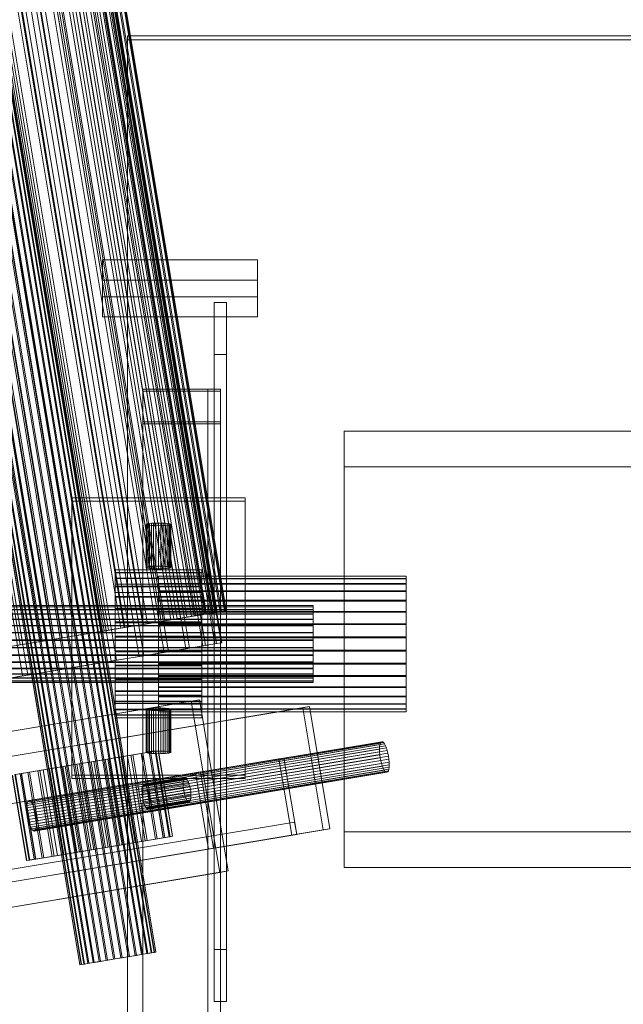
# Model space of a CAD drawing. Header units: millimetres. Extents: x -2233 to 61924, y -68080 to 6847.
# Tile 650 of 656: x 27710 to 27905, y -16316 to -15999. Entities that reach past the tile are written whole.
import ezdxf

# ---------------------------------------------------------------- set-up
doc = ezdxf.new("R2010")
doc.units = ezdxf.units.MM
doc.layers.add('superior_C09', color=7, linetype='Continuous', lineweight=0)
doc.layers.add('superior_C10', color=7, linetype='Continuous', lineweight=0)

msp = doc.modelspace()

# ---------------------------------------------------------------- linework, layer by layer
at = {"layer": 'superior_C09'}
for p, q in [((27745, -16381.628), (27745, -16003.716)), ((27745, -16003.716), (28075, -16003.716)), ((27745, -16003.716), (27745, -16004.972)), ((28075, -16004.972), (27745, -16004.972)), ((27745, -16004.972), (27745, -16382.884)), ((27737, -16087.987), (27737, -16076.053)), ((27737, -16076.053), (27787, -16076.053)), ((27737, -16076.053), (27737, -16082.544)), ((27787, -16076.053), (27787, -16087.987)), ((27787, -16076.053), (27787, -16082.544)), ((27787, -16082.544), (27737, -16082.544)), ((27737, -16082.544), (27737, -16094.478)), ((27787, -16094.478), (27787, -16082.544)), ((27787, -16087.987), (27737, -16087.987)), ((27737, -16087.987), (27737, -16094.478)), ((27773, -16298.665), (27773, -16089.819)), ((27773, -16089.819), (27777, -16089.819)), ((27773, -16089.819), (27773, -16106.569)), ((27777, -16089.819), (27777, -16298.665)), ((27777, -16089.819), (27777, -16106.569)), ((27787, -16094.478), (27787, -16087.987)), ((27737, -16094.478), (27787, -16094.478)), ((27777, -16106.569), (27773, -16106.569)), ((27773, -16106.569), (27773, -16315.415)), ((27777, -16315.415), (27777, -16106.569)), ((27750, -18157.053), (27750, -16117.822)), ((27750, -16117.822), (27775, -16117.822)), ((27750, -16117.822), (27750, -16118.451)), ((27775, -16118.451), (27750, -16118.451)), ((27750, -16118.451), (27750, -18157.681)), ((27771, -18157.053), (27771, -16117.822)), ((27771, -16117.822), (27775, -16117.822)), ((27771, -16117.822), (27771, -16128.919)), ((27775, -16117.822), (27775, -18157.053)), ((27775, -16117.822), (27775, -16128.919)), ((27775, -16117.822), (27775, -16118.451)), ((27775, -18157.681), (27775, -16118.451)), ((27750, -18167.522), (27750, -16128.291)), ((27750, -16128.291), (27775, -16128.291)), ((27750, -16128.291), (27750, -16128.919)), ((27775, -16128.919), (27750, -16128.919)), ((27750, -16128.919), (27750, -18168.15)), ((27775, -16128.919), (27771, -16128.919)), ((27771, -16128.919), (27771, -18168.15)), ((27775, -16128.291), (27775, -18167.522)), ((27775, -16128.291), (27775, -16128.919)), ((27775, -18168.15), (27775, -16128.919)), ((27815, -16260.665), (27815, -16131.379)), ((27815, -16131.379), (27935, -16131.379)), ((27815, -16131.379), (27815, -16142.894)), ((27935, -16142.894), (27815, -16142.894)), ((27815, -16142.894), (27815, -16272.18)), ((27727, -16242.345), (27727, -16152.84)), ((27727, -16152.84), (27783, -16152.84)), ((27727, -16152.84), (27727, -16153.886)), ((27783, -16153.886), (27727, -16153.886)), ((27727, -16153.886), (27727, -16243.392)), ((27783, -16152.84), (27783, -16242.345)), ((27783, -16152.84), (27783, -16153.886)), ((27783, -16243.392), (27783, -16153.886)), ((27751.077, -16161.342), (27751, -16161.424)), ((27751, -16161.424), (27751.077, -16161.505)), ((27751, -16161.424), (27751, -16175.347)), ((27751.304, -16161.263), (27751.077, -16161.342)), ((27751.077, -16175.265), (27751.077, -16161.342)), ((27751.077, -16161.505), (27751.304, -16161.584)), ((27751.077, -16175.428), (27751.077, -16161.505)), ((27751.674, -16161.191), (27751.304, -16161.263)), ((27751.304, -16175.186), (27751.304, -16161.263)), ((27751.304, -16161.584), (27751.674, -16161.656)), ((27751.304, -16175.507), (27751.304, -16161.584)), ((27752.172, -16161.128), (27751.674, -16161.191)), ((27751.674, -16175.114), (27751.674, -16161.191)), ((27751.674, -16161.656), (27752.172, -16161.72)), ((27751.674, -16175.579), (27751.674, -16161.656)), ((27752.778, -16161.075), (27752.172, -16161.128)), ((27752.172, -16175.051), (27752.172, -16161.128)), ((27752.172, -16161.72), (27752.778, -16161.772)), ((27752.172, -16175.643), (27752.172, -16161.72)), ((27753.469, -16161.037), (27752.778, -16161.075)), ((27752.778, -16174.999), (27752.778, -16161.075)), ((27752.778, -16161.772), (27753.469, -16161.811)), ((27752.778, -16175.695), (27752.778, -16161.772)), ((27754.22, -16161.013), (27753.469, -16161.037)), ((27753.469, -16174.96), (27753.469, -16161.037)), ((27753.469, -16161.811), (27754.22, -16161.834)), ((27753.469, -16175.734), (27753.469, -16161.811)), ((27755, -16161.005), (27754.22, -16161.013)), ((27754.22, -16174.936), (27754.22, -16161.013)), ((27754.22, -16161.834), (27755, -16161.842)), ((27754.22, -16175.757), (27754.22, -16161.834)), ((27755.78, -16161.013), (27755, -16161.005)), ((27755, -16174.928), (27755, -16161.005)), ((27755, -16161.842), (27755.78, -16161.834)), ((27755, -16175.765), (27755, -16161.842)), ((27756.531, -16161.037), (27755.78, -16161.013)), ((27755.78, -16174.936), (27755.78, -16161.013)), ((27755.78, -16161.834), (27756.531, -16161.811)), ((27755.78, -16175.757), (27755.78, -16161.834)), ((27757.222, -16161.075), (27756.531, -16161.037)), ((27756.531, -16174.96), (27756.531, -16161.037)), ((27756.531, -16161.811), (27757.222, -16161.772)), ((27756.531, -16175.734), (27756.531, -16161.811)), ((27757.828, -16161.128), (27757.222, -16161.075)), ((27757.222, -16174.999), (27757.222, -16161.075)), ((27757.222, -16161.772), (27757.828, -16161.72)), ((27757.222, -16175.695), (27757.222, -16161.772)), ((27758.326, -16161.191), (27757.828, -16161.128)), ((27757.828, -16175.051), (27757.828, -16161.128)), ((27757.828, -16161.72), (27758.326, -16161.656)), ((27757.828, -16175.643), (27757.828, -16161.72)), ((27758.696, -16161.263), (27758.326, -16161.191)), ((27758.326, -16175.114), (27758.326, -16161.191)), ((27758.326, -16161.656), (27758.696, -16161.584)), ((27758.326, -16175.579), (27758.326, -16161.656)), ((27758.923, -16161.342), (27758.696, -16161.263)), ((27758.696, -16175.186), (27758.696, -16161.263)), ((27758.696, -16161.584), (27758.923, -16161.505)), ((27758.696, -16175.507), (27758.696, -16161.584)), ((27759, -16161.424), (27758.923, -16161.342)), ((27758.923, -16175.265), (27758.923, -16161.342)), ((27758.923, -16161.505), (27759, -16161.424)), ((27758.923, -16175.428), (27758.923, -16161.505)), ((27759, -16175.347), (27759, -16161.424)), ((27741, -16176.987), (27741, -16176.1)), ((27741, -16176.1), (27741, -16176.132)), ((27769, -16176.1), (27741, -16176.1)), ((27741, -16176.132), (27741, -16177.081)), ((27741, -16176.132), (27769, -16176.132)), ((27751, -16175.347), (27751.077, -16175.265)), ((27751.077, -16175.428), (27751, -16175.347)), ((27751.077, -16175.265), (27751.304, -16175.186)), ((27751.304, -16175.507), (27751.077, -16175.428)), ((27751.304, -16175.186), (27751.674, -16175.114)), ((27751.674, -16175.579), (27751.304, -16175.507)), ((27751.674, -16175.114), (27752.172, -16175.051)), ((27752.172, -16175.643), (27751.674, -16175.579)), ((27752.172, -16175.051), (27752.778, -16174.999)), ((27752.778, -16175.695), (27752.172, -16175.643)), ((27752.778, -16174.999), (27753.469, -16174.96)), ((27753.469, -16175.734), (27752.778, -16175.695)), ((27753.469, -16174.96), (27754.22, -16174.936)), ((27754.22, -16175.757), (27753.469, -16175.734)), ((27754.22, -16174.936), (27755, -16174.928)), ((27755, -16175.765), (27754.22, -16175.757)), ((27755, -16174.928), (27755.78, -16174.936)), ((27755.78, -16175.757), (27755, -16175.765)), ((27755.78, -16174.936), (27756.531, -16174.96)), ((27756.531, -16175.734), (27755.78, -16175.757)), ((27756.531, -16174.96), (27757.222, -16174.999)), ((27757.222, -16175.695), (27756.531, -16175.734)), ((27757.222, -16174.999), (27757.828, -16175.051)), ((27757.828, -16175.643), (27757.222, -16175.695)), ((27757.828, -16175.051), (27758.326, -16175.114)), ((27758.326, -16175.579), (27757.828, -16175.643)), ((27758.326, -16175.114), (27758.696, -16175.186)), ((27758.696, -16175.507), (27758.326, -16175.579)), ((27758.696, -16175.186), (27758.923, -16175.265)), ((27758.923, -16175.428), (27758.696, -16175.507)), ((27758.923, -16175.265), (27759, -16175.347)), ((27759, -16175.347), (27758.923, -16175.428)), ((27769, -16176.1), (27769, -16176.987)), ((27769, -16176.132), (27769, -16176.1)), ((27769, -16177.081), (27769, -16176.132)), ((27741, -16178.759), (27741, -16176.987)), ((27769, -16176.987), (27741, -16176.987)), ((27741, -16177.081), (27741, -16178.91)), ((27769, -16177.081), (27741, -16177.081)), ((27741, -16181.346), (27741, -16178.759)), ((27769, -16178.759), (27741, -16178.759)), ((27741, -16178.91), (27741, -16181.55)), ((27769, -16178.91), (27741, -16178.91)), ((27755, -16178.905), (27755, -16178.092)), ((27755, -16178.092), (27755, -16178.121)), ((27835, -16178.092), (27755, -16178.092)), ((27755, -16178.121), (27755, -16178.991)), ((27755, -16178.121), (27835, -16178.121)), ((27755, -16180.529), (27755, -16178.905)), ((27835, -16178.905), (27755, -16178.905)), ((27755, -16178.991), (27755, -16180.668)), ((27835, -16178.991), (27755, -16178.991)), ((27769, -16176.987), (27769, -16178.759)), ((27769, -16178.91), (27769, -16177.081)), ((27769, -16178.759), (27769, -16181.346)), ((27769, -16181.55), (27769, -16178.91)), ((27835, -16178.092), (27835, -16178.905)), ((27835, -16178.121), (27835, -16178.092)), ((27835, -16178.991), (27835, -16178.121)), ((27835, -16178.905), (27835, -16180.529)), ((27835, -16180.668), (27835, -16178.991)), ((27741, -16216.54), (27741, -16180.738)), ((27741, -16180.738), (27769, -16180.738)), ((27741, -16180.738), (27741, -16183.46)), ((27741, -16184.651), (27741, -16181.346)), ((27769, -16181.346), (27741, -16181.346)), ((27741, -16181.55), (27741, -16184.899)), ((27769, -16181.55), (27741, -16181.55)), ((27755, -16182.901), (27755, -16180.529)), ((27835, -16180.529), (27755, -16180.529)), ((27755, -16180.668), (27755, -16183.088)), ((27835, -16180.668), (27755, -16180.668)), ((27755, -16185.93), (27755, -16182.901)), ((27835, -16182.901), (27755, -16182.901)), ((27755, -16183.088), (27755, -16186.158)), ((27835, -16183.088), (27755, -16183.088)), ((27769, -16180.738), (27769, -16216.54)), ((27769, -16180.738), (27769, -16183.46)), ((27769, -16181.346), (27769, -16184.651)), ((27769, -16184.899), (27769, -16181.55)), ((27835, -16180.529), (27835, -16182.901)), ((27835, -16183.088), (27835, -16180.668)), ((27835, -16182.901), (27835, -16185.93)), ((27835, -16186.158), (27835, -16183.088)), ((27769, -16183.46), (27741, -16183.46)), ((27741, -16183.46), (27741, -16219.262)), ((27741, -16188.545), (27741, -16184.651)), ((27769, -16184.651), (27741, -16184.651)), ((27741, -16184.899), (27741, -16188.829)), ((27769, -16184.899), (27741, -16184.899)), ((27755, -16189.499), (27755, -16185.93)), ((27835, -16185.93), (27755, -16185.93)), ((27755, -16186.158), (27755, -16189.76)), ((27835, -16186.158), (27755, -16186.158)), ((27769, -16219.262), (27769, -16183.46)), ((27769, -16184.651), (27769, -16188.545)), ((27769, -16188.829), (27769, -16184.899)), ((27835, -16185.93), (27835, -16189.499)), ((27835, -16189.76), (27835, -16186.158)), ((27805, -16187.552), (27195, -16187.552)), ((27195, -16187.569), (27805, -16187.569)), ((27805, -16188.014), (27195, -16188.014)), ((27805, -16188.063), (27195, -16188.063)), ((27805, -16188.937), (27195, -16188.937)), ((27805, -16189.016), (27195, -16189.016)), ((27741, -16192.879), (27741, -16188.545)), ((27769, -16188.545), (27741, -16188.545)), ((27741, -16188.829), (27741, -16193.187)), ((27769, -16188.829), (27741, -16188.829)), ((27769, -16188.545), (27769, -16192.879)), ((27769, -16193.187), (27769, -16188.829)), ((27805, -16187.552), (27805, -16188.014)), ((27805, -16187.569), (27805, -16187.552)), ((27805, -16188.063), (27805, -16187.569)), ((27805, -16188.014), (27805, -16188.937)), ((27805, -16189.016), (27805, -16188.063)), ((27805, -16188.937), (27805, -16190.284)), ((27805, -16190.391), (27805, -16189.016)), ((27805, -16190.284), (27195, -16190.284)), ((27805, -16190.391), (27195, -16190.391)), ((27805, -16192.006), (27195, -16192.006)), ((27805, -16192.135), (27195, -16192.135)), ((27755, -16193.473), (27755, -16189.499)), ((27835, -16189.499), (27755, -16189.499)), ((27755, -16189.76), (27755, -16193.755)), ((27835, -16189.76), (27755, -16189.76)), ((27805, -16190.284), (27805, -16192.006)), ((27805, -16192.135), (27805, -16190.391)), ((27805, -16192.006), (27805, -16194.034)), ((27805, -16194.182), (27805, -16192.135)), ((27835, -16189.499), (27835, -16193.473)), ((27835, -16193.755), (27835, -16189.76)), ((27805, -16194.034), (27195, -16194.034)), ((27805, -16194.182), (27195, -16194.182)), ((27741, -16197.488), (27741, -16192.879)), ((27769, -16192.879), (27741, -16192.879)), ((27741, -16193.187), (27741, -16197.808)), ((27769, -16193.187), (27741, -16193.187)), ((27755, -16197.697), (27755, -16193.473)), ((27835, -16193.473), (27755, -16193.473)), ((27755, -16193.755), (27755, -16197.99)), ((27835, -16193.755), (27755, -16193.755)), ((27769, -16192.879), (27769, -16197.488)), ((27769, -16197.808), (27769, -16193.187)), ((27805, -16194.034), (27805, -16196.291)), ((27805, -16196.452), (27805, -16194.182)), ((27835, -16193.473), (27835, -16197.697)), ((27835, -16197.99), (27835, -16193.755)), ((27805, -16196.291), (27195, -16196.291)), ((27805, -16196.452), (27195, -16196.452)), ((27805, -16198.691), (27195, -16198.691)), ((27805, -16198.858), (27195, -16198.858)), ((27741, -16202.192), (27741, -16197.488)), ((27769, -16197.488), (27741, -16197.488)), ((27741, -16197.808), (27741, -16202.512)), ((27769, -16197.808), (27741, -16197.808)), ((27755, -16202.01), (27755, -16197.697)), ((27835, -16197.697), (27755, -16197.697)), ((27755, -16197.99), (27755, -16202.303)), ((27835, -16197.99), (27755, -16197.99)), ((27769, -16197.488), (27769, -16202.192)), ((27769, -16202.512), (27769, -16197.808)), ((27805, -16196.291), (27805, -16198.691)), ((27805, -16198.858), (27805, -16196.452)), ((27805, -16198.691), (27805, -16201.142)), ((27805, -16201.309), (27805, -16198.858)), ((27835, -16197.697), (27835, -16202.01)), ((27835, -16202.303), (27835, -16197.99)), ((27805, -16201.142), (27195, -16201.142)), ((27805, -16201.309), (27195, -16201.309)), ((27755, -16206.245), (27755, -16202.01)), ((27835, -16202.01), (27755, -16202.01)), ((27805, -16201.142), (27805, -16203.548)), ((27805, -16203.709), (27805, -16201.309)), ((27835, -16202.01), (27835, -16206.245)), ((27805, -16203.548), (27195, -16203.548)), ((27805, -16203.709), (27195, -16203.709)), ((27741, -16206.813), (27741, -16202.192)), ((27769, -16202.192), (27741, -16202.192)), ((27741, -16202.512), (27741, -16207.121)), ((27769, -16202.512), (27741, -16202.512)), ((27755, -16202.303), (27755, -16206.527)), ((27835, -16202.303), (27755, -16202.303)), ((27769, -16202.192), (27769, -16206.813)), ((27769, -16207.121), (27769, -16202.512)), ((27805, -16203.548), (27805, -16205.818)), ((27805, -16205.966), (27805, -16203.709)), ((27835, -16206.527), (27835, -16202.303)), ((27805, -16205.818), (27195, -16205.818)), ((27805, -16205.966), (27195, -16205.966)), ((27805, -16207.865), (27195, -16207.865)), ((27805, -16207.994), (27195, -16207.994)), ((27741, -16211.171), (27741, -16206.813)), ((27769, -16206.813), (27741, -16206.813)), ((27741, -16207.121), (27741, -16211.455)), ((27769, -16207.121), (27741, -16207.121)), ((27755, -16210.24), (27755, -16206.245)), ((27835, -16206.245), (27755, -16206.245)), ((27755, -16206.527), (27755, -16210.501)), ((27835, -16206.527), (27755, -16206.527)), ((27769, -16206.813), (27769, -16211.171)), ((27769, -16211.455), (27769, -16207.121)), ((27805, -16205.818), (27805, -16207.865)), ((27805, -16207.994), (27805, -16205.966)), ((27805, -16207.865), (27805, -16209.609)), ((27805, -16209.716), (27805, -16207.994)), ((27835, -16206.245), (27835, -16210.24)), ((27835, -16210.501), (27835, -16206.527)), ((27805, -16209.609), (27195, -16209.609)), ((27805, -16209.716), (27195, -16209.716)), ((27805, -16210.984), (27195, -16210.984)), ((27805, -16211.063), (27195, -16211.063)), ((27741, -16215.101), (27741, -16211.171)), ((27769, -16211.171), (27741, -16211.171)), ((27741, -16211.455), (27741, -16215.349)), ((27769, -16211.455), (27741, -16211.455)), ((27755, -16213.842), (27755, -16210.24)), ((27835, -16210.24), (27755, -16210.24)), ((27755, -16210.501), (27755, -16214.07)), ((27835, -16210.501), (27755, -16210.501)), ((27769, -16211.171), (27769, -16215.101)), ((27769, -16215.349), (27769, -16211.455)), ((27805, -16209.609), (27805, -16210.984)), ((27805, -16211.063), (27805, -16209.716)), ((27805, -16210.984), (27805, -16211.937)), ((27805, -16211.986), (27805, -16211.063)), ((27835, -16210.24), (27835, -16213.842)), ((27835, -16214.07), (27835, -16210.501)), ((27805, -16211.937), (27195, -16211.937)), ((27805, -16211.986), (27195, -16211.986)), ((27805, -16212.431), (27195, -16212.431)), ((27805, -16212.448), (27195, -16212.448)), ((27755, -16216.912), (27755, -16213.842)), ((27835, -16213.842), (27755, -16213.842)), ((27755, -16214.07), (27755, -16217.099)), ((27835, -16214.07), (27755, -16214.07)), ((27805, -16211.937), (27805, -16212.431)), ((27805, -16212.448), (27805, -16211.986)), ((27805, -16212.431), (27805, -16212.448)), ((27835, -16213.842), (27835, -16216.912)), ((27835, -16217.099), (27835, -16214.07)), ((27741, -16218.45), (27741, -16215.101)), ((27769, -16215.101), (27741, -16215.101)), ((27741, -16215.349), (27741, -16218.654)), ((27769, -16215.349), (27741, -16215.349)), ((27769, -16216.54), (27741, -16216.54)), ((27741, -16216.54), (27741, -16219.262)), ((27755, -16219.332), (27755, -16216.912)), ((27835, -16216.912), (27755, -16216.912)), ((27755, -16217.099), (27755, -16219.471)), ((27835, -16217.099), (27755, -16217.099)), ((27769, -16215.101), (27769, -16218.45)), ((27769, -16218.654), (27769, -16215.349)), ((27769, -16219.262), (27769, -16216.54)), ((27835, -16216.912), (27835, -16219.332)), ((27835, -16219.471), (27835, -16217.099)), ((27741, -16221.09), (27741, -16218.45)), ((27769, -16218.45), (27741, -16218.45)), ((27741, -16218.654), (27741, -16221.241)), ((27769, -16218.654), (27741, -16218.654)), ((27741, -16219.262), (27769, -16219.262)), ((27741, -16222.919), (27741, -16221.09)), ((27769, -16221.09), (27741, -16221.09)), ((27751.077, -16221.012), (27751, -16221.094)), ((27751, -16221.094), (27751.077, -16221.176)), ((27751, -16221.094), (27751, -16235.017)), ((27751.304, -16220.934), (27751.077, -16221.012)), ((27751.077, -16234.935), (27751.077, -16221.012)), ((27751.077, -16221.176), (27751.304, -16221.254)), ((27751.077, -16235.099), (27751.077, -16221.176)), ((27751.674, -16220.861), (27751.304, -16220.934)), ((27751.304, -16234.857), (27751.304, -16220.934)), ((27752.172, -16220.798), (27751.674, -16220.861)), ((27751.674, -16234.784), (27751.674, -16220.861)), ((27752.778, -16220.746), (27752.172, -16220.798)), ((27752.172, -16234.721), (27752.172, -16220.798)), ((27753.469, -16220.707), (27752.778, -16220.746)), ((27752.778, -16234.669), (27752.778, -16220.746)), ((27754.22, -16220.683), (27753.469, -16220.707)), ((27753.469, -16234.63), (27753.469, -16220.707)), ((27755, -16220.675), (27754.22, -16220.683)), ((27754.22, -16234.606), (27754.22, -16220.683)), ((27755, -16221.009), (27755, -16219.332)), ((27835, -16219.332), (27755, -16219.332)), ((27755, -16219.471), (27755, -16221.095)), ((27835, -16219.471), (27755, -16219.471)), ((27755.78, -16220.683), (27755, -16220.675)), ((27755, -16234.598), (27755, -16220.675)), ((27755, -16221.879), (27755, -16221.009)), ((27835, -16221.009), (27755, -16221.009)), ((27755, -16221.095), (27755, -16221.908)), ((27835, -16221.095), (27755, -16221.095)), ((27756.531, -16220.707), (27755.78, -16220.683)), ((27755.78, -16234.606), (27755.78, -16220.683)), ((27757.222, -16220.746), (27756.531, -16220.707)), ((27756.531, -16234.63), (27756.531, -16220.707)), ((27757.828, -16220.798), (27757.222, -16220.746)), ((27757.222, -16234.669), (27757.222, -16220.746)), ((27758.326, -16220.861), (27757.828, -16220.798)), ((27757.828, -16234.721), (27757.828, -16220.798)), ((27758.696, -16220.934), (27758.326, -16220.861)), ((27758.326, -16234.784), (27758.326, -16220.861)), ((27758.923, -16221.012), (27758.696, -16220.934)), ((27758.696, -16234.857), (27758.696, -16220.934)), ((27758.696, -16221.254), (27758.923, -16221.176)), ((27759, -16221.094), (27758.923, -16221.012)), ((27758.923, -16234.935), (27758.923, -16221.012)), ((27758.923, -16221.176), (27759, -16221.094)), ((27758.923, -16235.099), (27758.923, -16221.176)), ((27759, -16235.017), (27759, -16221.094)), ((27769, -16218.45), (27769, -16221.09)), ((27769, -16221.241), (27769, -16218.654)), ((27769, -16221.09), (27769, -16222.919)), ((27835, -16219.332), (27835, -16221.009)), ((27835, -16221.095), (27835, -16219.471)), ((27835, -16221.009), (27835, -16221.879)), ((27835, -16221.908), (27835, -16221.095)), ((27741, -16221.241), (27741, -16223.013)), ((27769, -16221.241), (27741, -16221.241)), ((27741, -16223.868), (27741, -16222.919)), ((27769, -16222.919), (27741, -16222.919)), ((27741, -16223.013), (27741, -16223.9)), ((27769, -16223.013), (27741, -16223.013)), ((27741, -16223.9), (27741, -16223.868)), ((27769, -16223.868), (27741, -16223.868)), ((27769, -16223.9), (27741, -16223.9)), ((27751.304, -16221.254), (27751.674, -16221.327)), ((27751.304, -16235.177), (27751.304, -16221.254)), ((27751.674, -16221.327), (27752.172, -16221.39)), ((27751.674, -16235.25), (27751.674, -16221.327)), ((27752.172, -16221.39), (27752.778, -16221.442)), ((27752.172, -16235.313), (27752.172, -16221.39)), ((27752.778, -16221.442), (27753.469, -16221.481)), ((27752.778, -16235.365), (27752.778, -16221.442)), ((27753.469, -16221.481), (27754.22, -16221.505)), ((27753.469, -16235.404), (27753.469, -16221.481)), ((27754.22, -16221.505), (27755, -16221.513)), ((27754.22, -16235.428), (27754.22, -16221.505)), ((27755, -16221.513), (27755.78, -16221.505)), ((27755, -16235.436), (27755, -16221.513)), ((27755, -16221.908), (27755, -16221.879)), ((27835, -16221.879), (27755, -16221.879)), ((27835, -16221.908), (27755, -16221.908)), ((27755.78, -16221.505), (27756.531, -16221.481)), ((27755.78, -16235.428), (27755.78, -16221.505)), ((27756.531, -16221.481), (27757.222, -16221.442)), ((27756.531, -16235.404), (27756.531, -16221.481)), ((27757.222, -16221.442), (27757.828, -16221.39)), ((27757.222, -16235.365), (27757.222, -16221.442)), ((27757.828, -16221.39), (27758.326, -16221.327)), ((27757.828, -16235.313), (27757.828, -16221.39)), ((27758.326, -16221.327), (27758.696, -16221.254)), ((27758.326, -16235.25), (27758.326, -16221.327)), ((27758.696, -16235.177), (27758.696, -16221.254)), ((27769, -16223.013), (27769, -16221.241)), ((27769, -16222.919), (27769, -16223.868)), ((27769, -16223.9), (27769, -16223.013)), ((27769, -16223.868), (27769, -16223.9)), ((27835, -16221.879), (27835, -16221.908)), ((27751, -16235.017), (27751.077, -16234.935)), ((27751.077, -16235.099), (27751, -16235.017)), ((27751.077, -16234.935), (27751.304, -16234.857)), ((27751.304, -16235.177), (27751.077, -16235.099)), ((27751.304, -16234.857), (27751.674, -16234.784)), ((27751.674, -16235.25), (27751.304, -16235.177)), ((27751.674, -16234.784), (27752.172, -16234.721)), ((27752.172, -16235.313), (27751.674, -16235.25)), ((27752.172, -16234.721), (27752.778, -16234.669)), ((27752.778, -16235.365), (27752.172, -16235.313)), ((27752.778, -16234.669), (27753.469, -16234.63)), ((27753.469, -16235.404), (27752.778, -16235.365)), ((27753.469, -16234.63), (27754.22, -16234.606)), ((27754.22, -16235.428), (27753.469, -16235.404)), ((27754.22, -16234.606), (27755, -16234.598)), ((27755, -16235.436), (27754.22, -16235.428)), ((27755, -16234.598), (27755.78, -16234.606)), ((27755.78, -16235.428), (27755, -16235.436)), ((27755.78, -16234.606), (27756.531, -16234.63)), ((27756.531, -16235.404), (27755.78, -16235.428)), ((27756.531, -16234.63), (27757.222, -16234.669)), ((27757.222, -16235.365), (27756.531, -16235.404)), ((27757.222, -16234.669), (27757.828, -16234.721)), ((27757.828, -16235.313), (27757.222, -16235.365)), ((27757.828, -16234.721), (27758.326, -16234.784)), ((27758.326, -16235.25), (27757.828, -16235.313)), ((27758.326, -16234.784), (27758.696, -16234.857)), ((27758.696, -16235.177), (27758.326, -16235.25)), ((27758.696, -16234.857), (27758.923, -16234.935)), ((27758.923, -16235.099), (27758.696, -16235.177)), ((27758.923, -16234.935), (27759, -16235.017)), ((27759, -16235.017), (27758.923, -16235.099)), ((27783, -16242.345), (27727, -16242.345)), ((27727, -16242.345), (27727, -16243.392)), ((27727, -16243.392), (27783, -16243.392)), ((27783, -16243.392), (27783, -16242.345)), ((27935, -16260.665), (27815, -16260.665)), ((27815, -16260.665), (27815, -16272.18)), ((27815, -16272.18), (27935, -16272.18)), ((27777, -16298.665), (27773, -16298.665)), ((27773, -16298.665), (27773, -16315.415)), ((27777, -16315.415), (27777, -16298.665)), ((27773, -16315.415), (27777, -16315.415))]:
    msp.add_line(p, q, dxfattribs=at)
at = {"layer": 'superior_C10'}
for p, q in [((27659.062, -15798.306), (27742.905, -16301.367)), ((27659.511, -15798.231), (27743.355, -16301.292)), ((27661.441, -15797.909), (27745.284, -16300.97)), ((27661.873, -15797.837), (27745.717, -16300.898)), ((27663.69, -15797.534), (27747.534, -16300.595)), ((27664.089, -15797.468), (27747.932, -16300.529)), ((27665.724, -15797.195), (27749.568, -16300.256)), ((27666.074, -15797.137), (27749.917, -16300.198)), ((27667.465, -15796.905), (27751.308, -16299.966)), ((27667.751, -15796.857), (27751.595, -16299.918)), ((27668.844, -15796.675), (27752.687, -16299.736)), ((27669.057, -15796.64), (27752.9, -16299.701)), ((27669.81, -15796.514), (27753.653, -16299.575)), ((27669.941, -15796.492), (27753.784, -16299.553)), ((27670.325, -15796.428), (27754.168, -16299.489)), ((27670.369, -15796.421), (27754.212, -16299.482)), ((27645.788, -15800.518), (27729.631, -16303.579)), ((27645.832, -15800.511), (27729.675, -16303.572)), ((27730.059, -16303.508), (27646.216, -15800.447)), ((27646.347, -15800.425), (27730.19, -16303.486)), ((27647.1, -15800.299), (27730.943, -16303.36)), ((27647.313, -15800.264), (27731.156, -16303.325)), ((27648.405, -15800.082), (27732.249, -16303.143)), ((27648.692, -15800.034), (27732.535, -16303.095)), ((27650.083, -15799.802), (27733.926, -16302.863)), ((27650.432, -15799.744), (27734.276, -16302.805)), ((27652.068, -15799.471), (27735.911, -16302.532)), ((27652.466, -15799.405), (27736.31, -16302.466)), ((27654.283, -15799.102), (27738.127, -16302.163)), ((27654.716, -15799.03), (27738.559, -16302.091)), ((27656.645, -15798.708), (27740.489, -16301.769)), ((27657.095, -15798.633), (27740.938, -16301.694)), ((27721.147, -15884.269), (27773.754, -16199.915)), ((27722.682, -15884.013), (27775.289, -16199.659)), ((27722.859, -15883.983), (27775.466, -16199.629)), ((27704.28, -15887.08), (27756.888, -16202.726)), ((27705.677, -15886.847), (27758.285, -16202.493)), ((27711.241, -15885.919), (27763.849, -16201.566)), ((27712.388, -15885.728), (27764.995, -16201.374)), ((27716.759, -15885), (27769.367, -16200.646)), ((27717.611, -15884.858), (27770.219, -16200.504)), ((27720.622, -15884.356), (27773.23, -16200.002)), ((27687.146, -15889.935), (27739.753, -16205.581)), ((27688.875, -15889.647), (27741.483, -16205.293)), ((27696.144, -15888.436), (27748.752, -16204.082)), ((27697.738, -15888.17), (27750.346, -16203.816)), ((27667.964, -15893.132), (27720.571, -16208.778)), ((27669.762, -15892.833), (27722.37, -16208.479)), ((27677.63, -15891.521), (27730.238, -16207.167)), ((27679.429, -15891.222), (27732.036, -16206.868)), ((27773.645, -16189.795), (27724.326, -15893.877)), ((27773.974, -16189.74), (27724.655, -15893.822)), ((27725.638, -15893.658), (27774.957, -16189.576)), ((27726.027, -15893.593), (27775.347, -16189.511)), ((27727.068, -15893.42), (27776.388, -16189.338)), ((27727.265, -15893.387), (27776.584, -16189.305)), ((27727.614, -15893.329), (27776.933, -16189.247)), ((27658.517, -15894.707), (27711.125, -16210.353)), ((27660.247, -15894.419), (27712.854, -16210.065)), ((27755.244, -16192.862), (27705.924, -15896.944)), ((27706.565, -15896.837), (27755.885, -16192.755)), ((27707.76, -15896.638), (27757.079, -16192.556)), ((27759.028, -16192.231), (27709.709, -15896.313)), ((27760.033, -16192.064), (27710.713, -15896.145)), ((27711.771, -15895.969), (27761.09, -16191.887)), ((27712.835, -15895.792), (27762.155, -16191.71)), ((27763.351, -16191.511), (27714.032, -15895.592)), ((27764.216, -16191.366), (27714.896, -15895.448)), ((27716.353, -15895.205), (27765.673, -16191.124)), ((27717.27, -15895.053), (27766.59, -16190.971)), ((27767.012, -16190.9), (27717.693, -15894.982)), ((27767.723, -16190.782), (27718.403, -15894.864)), ((27720.234, -15894.559), (27769.554, -16190.477)), ((27769.949, -16190.411), (27720.629, -15894.493)), ((27720.987, -15894.433), (27770.306, -16190.351)), ((27770.492, -16190.32), (27721.173, -15894.402)), ((27772.11, -16190.051), (27722.791, -15894.133)), ((27772.478, -16189.989), (27723.158, -15894.071)), ((27723.346, -15894.04), (27772.666, -16189.958)), ((27723.923, -15893.944), (27773.242, -16189.862)), ((27773.46, -16189.826), (27724.14, -15893.908)), ((27736.737, -16195.946), (27687.418, -15900.028)), ((27688.142, -15899.907), (27737.462, -16195.825)), ((27688.79, -15899.799), (27738.109, -16195.717)), ((27738.916, -16195.583), (27689.597, -15899.665)), ((27742.875, -16194.923), (27693.556, -15899.005)), ((27694.649, -15898.823), (27743.968, -16194.741)), ((27744.188, -16194.704), (27694.868, -15898.786)), ((27696.04, -15898.591), (27745.36, -16194.509)), ((27748.702, -16193.952), (27699.382, -15898.034)), ((27749.932, -16193.747), (27700.613, -15897.829)), ((27700.825, -15897.793), (27750.145, -16193.712)), ((27702.129, -15897.576), (27751.449, -16193.494)), ((27754.117, -16193.05), (27704.797, -15897.131)), ((27667.771, -15903.302), (27717.09, -16199.221)), ((27717.519, -16199.149), (27668.199, -15903.231)), ((27674.587, -15902.166), (27723.907, -16198.085)), ((27723.95, -16198.077), (27674.63, -15902.159)), ((27730.392, -16197.004), (27681.073, -15901.085)), ((27681.417, -15901.028), (27730.736, -16196.946)), ((27661.084, -15904.417), (27710.403, -16200.335)), ((27711.21, -16200.201), (27661.891, -15904.283)), ((27776.388, -16189.338), (27773.46, -16189.826)), ((27776.584, -16189.305), (27773.645, -16189.795)), ((27776.933, -16189.247), (27773.974, -16189.74)), ((27776.388, -16189.338), (27774.957, -16189.576)), ((27775.347, -16189.511), (27776.584, -16189.305)), ((27776.933, -16189.247), (27776.388, -16189.338)), ((27776.584, -16189.305), (27776.933, -16189.247)), ((27751.449, -16193.494), (27757.079, -16192.556)), ((27754.117, -16193.05), (27759.028, -16192.231)), ((27760.033, -16192.064), (27755.244, -16192.862)), ((27757.079, -16192.556), (27755.244, -16192.862)), ((27761.09, -16191.887), (27755.885, -16192.755)), ((27757.079, -16192.556), (27762.155, -16191.71)), ((27759.028, -16192.231), (27763.351, -16191.511)), ((27761.09, -16191.887), (27759.028, -16192.231)), ((27764.216, -16191.366), (27760.033, -16192.064)), ((27762.155, -16191.71), (27760.033, -16192.064)), ((27765.673, -16191.124), (27761.09, -16191.887)), ((27762.155, -16191.71), (27766.59, -16190.971)), ((27763.351, -16191.511), (27767.012, -16190.9)), ((27765.673, -16191.124), (27763.351, -16191.511)), ((27767.723, -16190.782), (27764.216, -16191.366)), ((27766.59, -16190.971), (27764.216, -16191.366)), ((27769.554, -16190.477), (27765.673, -16191.124)), ((27766.59, -16190.971), (27770.306, -16190.351)), ((27767.012, -16190.9), (27769.949, -16190.411)), ((27769.554, -16190.477), (27767.012, -16190.9)), ((27770.492, -16190.32), (27767.723, -16190.782)), ((27770.306, -16190.351), (27767.723, -16190.782)), ((27772.666, -16189.958), (27769.554, -16190.477)), ((27772.666, -16189.958), (27769.949, -16190.411)), ((27769.949, -16190.411), (27772.11, -16190.051)), ((27770.306, -16190.351), (27773.242, -16189.862)), ((27773.242, -16189.862), (27770.492, -16190.32)), ((27772.478, -16189.989), (27770.492, -16190.32)), ((27774.957, -16189.576), (27772.11, -16190.051)), ((27772.11, -16190.051), (27773.46, -16189.826)), ((27775.347, -16189.511), (27772.478, -16189.989)), ((27773.645, -16189.795), (27772.478, -16189.989)), ((27774.957, -16189.576), (27772.666, -16189.958)), ((27773.242, -16189.862), (27775.347, -16189.511)), ((27773.46, -16189.826), (27773.974, -16189.74)), ((27773.974, -16189.74), (27773.645, -16189.795)), ((27738.109, -16195.717), (19038.109, -17645.717)), ((19038.916, -17645.583), (27738.916, -16195.583)), ((27736.737, -16195.946), (27742.875, -16194.923)), ((27743.968, -16194.741), (27737.462, -16195.825)), ((27744.188, -16194.704), (27738.109, -16195.717)), ((27738.109, -16195.717), (27738.916, -16195.583)), ((27738.916, -16195.583), (27745.36, -16194.509)), ((27742.875, -16194.923), (27748.702, -16193.952)), ((27743.968, -16194.741), (27742.875, -16194.923)), ((27750.145, -16193.712), (27743.968, -16194.741)), ((27749.932, -16193.747), (27744.188, -16194.704)), ((27745.36, -16194.509), (27744.188, -16194.704)), ((27745.36, -16194.509), (27751.449, -16193.494)), ((27748.702, -16193.952), (27754.117, -16193.05)), ((27750.145, -16193.712), (27748.702, -16193.952)), ((27755.244, -16192.862), (27749.932, -16193.747)), ((27751.449, -16193.494), (27749.932, -16193.747)), ((27755.885, -16192.755), (27750.145, -16193.712)), ((27755.885, -16192.755), (27754.117, -16193.05)), ((27723.907, -16198.085), (27717.09, -16199.221)), ((27717.519, -16199.149), (27723.95, -16198.077)), ((27730.736, -16196.946), (27723.907, -16198.085)), ((27723.907, -16198.085), (27723.95, -16198.077)), ((27723.95, -16198.077), (27730.392, -16197.004)), ((27730.392, -16197.004), (27736.737, -16195.946)), ((27730.736, -16196.946), (27730.392, -16197.004)), ((27737.462, -16195.825), (27730.736, -16196.946)), ((27737.462, -16195.825), (27736.737, -16195.946)), ((27710.403, -16200.335), (19010.403, -17650.335)), ((19011.21, -17650.201), (27711.21, -16200.201)), ((27717.09, -16199.221), (27710.403, -16200.335)), ((27710.403, -16200.335), (27711.21, -16200.201)), ((27711.21, -16200.201), (27717.519, -16199.149)), ((27717.09, -16199.221), (27717.519, -16199.149)), ((27756.888, -16202.726), (27763.849, -16201.566)), ((27764.995, -16201.374), (27758.285, -16202.493)), ((27763.849, -16201.566), (27769.367, -16200.646)), ((27770.219, -16200.504), (27764.995, -16201.374)), ((27769.367, -16200.646), (27773.23, -16200.002)), ((27773.754, -16199.915), (27770.219, -16200.504)), ((27773.23, -16200.002), (27775.289, -16199.659)), ((27775.466, -16199.629), (27773.754, -16199.915)), ((27775.289, -16199.659), (27775.466, -16199.629)), ((27741.483, -16205.293), (27732.036, -16206.868)), ((27739.753, -16205.581), (27748.752, -16204.082)), ((27750.346, -16203.816), (27741.483, -16205.293)), ((27748.752, -16204.082), (27756.888, -16202.726)), ((27758.285, -16202.493), (27750.346, -16203.816)), ((27722.37, -16208.479), (27712.854, -16210.065)), ((27720.571, -16208.778), (27730.238, -16207.167)), ((27732.036, -16206.868), (27722.37, -16208.479)), ((27730.238, -16207.167), (27739.753, -16205.581)), ((27702.262, -16211.83), (27711.125, -16210.353)), ((27712.854, -16210.065), (27703.856, -16211.564)), ((27711.125, -16210.353), (27720.571, -16208.778)), ((27640.333, -16247.496), (27801.665, -16220.608)), ((27803.817, -16220.249), (27642.485, -16247.138)), ((27680.206, -16232.74), (27765.617, -16218.505)), ((27768.307, -16218.057), (27682.896, -16232.292)), ((27768.307, -16218.057), (27765.617, -16218.505)), ((27765.617, -16218.505), (27774.823, -16273.743)), ((27777.513, -16273.295), (27768.307, -16218.057)), ((27803.817, -16220.249), (27801.665, -16220.608)), ((27801.665, -16220.608), (27808.241, -16260.063)), ((27810.393, -16259.705), (27803.817, -16220.249)), ((27826.435, -16233.171), (27712.555, -16252.151)), ((27826.537, -16232.524), (27712.656, -16251.504)), ((27826.694, -16232.029), (27712.813, -16251.009)), ((27826.899, -16231.706), (27713.018, -16250.686)), ((27827.146, -16231.568), (27713.265, -16250.548)), ((27827.424, -16231.619), (27713.543, -16250.599)), ((27827.723, -16231.857), (27713.842, -16250.838)), ((27828.032, -16232.274), (27714.151, -16251.255)), ((27828.338, -16232.854), (27714.457, -16251.834)), ((27828.629, -16233.573), (27714.748, -16252.553)), ((27826.393, -16233.946), (27826.435, -16233.171)), ((27826.435, -16233.171), (27826.537, -16232.524)), ((27826.537, -16232.524), (27826.694, -16232.029)), ((27826.694, -16232.029), (27826.899, -16231.706)), ((27826.899, -16231.706), (27827.146, -16231.568)), ((27827.146, -16231.568), (27827.424, -16231.619)), ((27827.424, -16231.619), (27827.723, -16231.857)), ((27827.723, -16231.857), (27828.032, -16232.274)), ((27828.032, -16232.274), (27828.338, -16232.854)), ((27828.338, -16232.854), (27828.629, -16233.573)), ((27828.629, -16233.573), (27828.896, -16234.405)), ((18961.069, -17709.247), (27793.93, -16237.104)), ((27795.544, -16236.835), (18962.683, -17708.978)), ((27710.821, -16241.831), (27744.985, -16236.137)), ((27826.393, -16233.946), (27712.512, -16252.926)), ((27826.411, -16234.819), (27712.53, -16253.8)), ((27826.488, -16235.757), (27712.607, -16254.738)), ((27826.623, -16236.724), (27712.742, -16255.704)), ((27828.896, -16234.405), (27715.015, -16253.385)), ((27829.127, -16235.318), (27715.246, -16254.298)), ((27829.313, -16236.276), (27715.432, -16255.256)), ((27751.979, -16234.971), (27717.815, -16240.665)), ((27742.175, -16236.605), (27737.856, -16237.325)), ((27738.686, -16237.187), (27742.94, -16236.478)), ((27746.081, -16235.954), (27742.175, -16236.605)), ((27742.175, -16236.605), (27746.779, -16264.224)), ((27742.94, -16236.478), (27746.751, -16235.843)), ((27742.94, -16236.478), (27747.544, -16264.097)), ((27751.979, -16234.971), (27744.985, -16236.137)), ((27744.985, -16236.137), (27749.589, -16263.756)), ((27749.422, -16235.398), (27746.081, -16235.954)), ((27746.081, -16235.954), (27750.684, -16263.574)), ((27746.751, -16235.843), (27749.972, -16235.306)), ((27746.751, -16235.843), (27751.354, -16263.462)), ((27752.07, -16234.956), (27749.422, -16235.398)), ((27749.422, -16235.398), (27754.025, -16263.017)), ((27749.972, -16235.306), (27752.479, -16234.888)), ((27749.972, -16235.306), (27754.575, -16262.925)), ((27756.582, -16262.59), (27751.979, -16234.971)), ((27753.925, -16234.647), (27752.07, -16234.956)), ((27752.07, -16234.956), (27756.674, -16262.575)), ((27752.479, -16234.888), (27754.176, -16234.605)), ((27752.479, -16234.888), (27757.082, -16262.507)), ((27754.913, -16234.482), (27753.925, -16234.647)), ((27753.925, -16234.647), (27758.528, -16262.266)), ((27754.176, -16234.605), (27754.998, -16234.468)), ((27754.176, -16234.605), (27758.78, -16262.224)), ((27754.998, -16234.468), (27754.913, -16234.482)), ((27754.913, -16234.482), (27759.516, -16262.101)), ((27754.998, -16234.468), (27759.601, -16262.087)), ((27795.544, -16236.835), (27793.93, -16237.104)), ((27793.93, -16237.104), (27798.04, -16261.764)), ((27799.654, -16261.495), (27795.544, -16236.835)), ((27826.411, -16234.819), (27826.393, -16233.946)), ((27826.488, -16235.757), (27826.411, -16234.819)), ((27826.623, -16236.724), (27826.488, -16235.757)), ((27826.809, -16237.682), (27826.623, -16236.724)), ((27828.896, -16234.405), (27829.127, -16235.318)), ((27829.127, -16235.318), (27829.313, -16236.276)), ((27829.313, -16236.276), (27829.447, -16237.242)), ((27826.809, -16237.682), (27712.928, -16256.662)), ((27827.04, -16238.594), (27713.159, -16257.574)), ((27827.306, -16239.426), (27713.425, -16258.406)), ((27827.598, -16240.146), (27713.717, -16259.126)), ((27829.447, -16237.242), (27715.566, -16256.222)), ((27829.5, -16239.829), (27715.619, -16258.809)), ((27829.525, -16238.18), (27715.644, -16257.16)), ((27829.543, -16239.053), (27715.662, -16258.034)), ((27716.72, -16240.848), (27720.625, -16240.197)), ((27724.114, -16239.616), (27719.86, -16240.325)), ((27720.625, -16240.197), (27724.944, -16239.477)), ((27720.625, -16240.197), (27725.228, -16267.816)), ((27728.649, -16238.86), (27724.114, -16239.616)), ((27724.114, -16239.616), (27728.717, -16267.235)), ((27724.944, -16239.477), (27729.512, -16238.716)), ((27724.944, -16239.477), (27729.548, -16267.096)), ((27733.289, -16238.087), (27728.649, -16238.86)), ((27728.649, -16238.86), (27733.252, -16266.479)), ((27729.512, -16238.716), (27734.152, -16237.943)), ((27729.512, -16238.716), (27734.115, -16266.335)), ((27737.856, -16237.325), (27733.289, -16238.087)), ((27733.289, -16238.087), (27737.892, -16265.706)), ((27734.152, -16237.943), (27738.686, -16237.187)), ((27734.152, -16237.943), (27738.755, -16265.562)), ((27737.856, -16237.325), (27742.459, -16264.944)), ((27738.686, -16237.187), (27743.289, -16264.806)), ((27827.04, -16238.594), (27826.809, -16237.682)), ((27827.306, -16239.426), (27827.04, -16238.594)), ((27827.598, -16240.146), (27827.306, -16239.426)), ((27827.904, -16240.725), (27827.598, -16240.146)), ((27829.5, -16239.829), (27829.398, -16240.476)), ((27829.447, -16237.242), (27829.525, -16238.18)), ((27829.543, -16239.053), (27829.5, -16239.829)), ((27829.525, -16238.18), (27829.543, -16239.053)), ((18934.17, -17713.73), (27767.031, -16241.587)), ((27768.645, -16241.318), (18935.784, -17713.461)), ((27707.802, -16242.334), (27712.405, -16269.953)), ((27707.887, -16242.32), (27712.49, -16269.939)), ((27710.321, -16241.914), (27708.624, -16242.197)), ((27713.227, -16269.816), (27708.624, -16242.197)), ((27708.876, -16242.155), (27710.73, -16241.846)), ((27708.876, -16242.155), (27713.479, -16269.774)), ((27712.828, -16241.497), (27710.321, -16241.914)), ((27710.321, -16241.914), (27714.924, -16269.533)), ((27710.73, -16241.846), (27713.379, -16241.405)), ((27710.73, -16241.846), (27715.333, -16269.465)), ((27710.821, -16241.831), (27717.815, -16240.665)), ((27715.424, -16269.45), (27710.821, -16241.831)), ((27716.049, -16240.96), (27712.828, -16241.497)), ((27712.828, -16241.497), (27717.431, -16269.116)), ((27713.379, -16241.405), (27716.72, -16240.848)), ((27713.379, -16241.405), (27717.982, -16269.024)), ((27827.904, -16240.725), (27714.023, -16259.705)), ((27828.212, -16241.142), (27714.332, -16260.122)), ((27828.512, -16241.381), (27714.631, -16260.361)), ((27714.909, -16260.412), (27828.79, -16241.432)), ((27829.036, -16241.293), (27715.155, -16260.273)), ((27829.242, -16240.971), (27715.361, -16259.951)), ((27829.398, -16240.476), (27715.518, -16259.456)), ((27719.86, -16240.325), (27716.049, -16240.96)), ((27716.049, -16240.96), (27720.652, -16268.579)), ((27716.72, -16240.848), (27721.323, -16268.467)), ((27717.815, -16240.665), (27722.418, -16268.284)), ((27719.86, -16240.325), (27724.463, -16267.944)), ((27763.387, -16243.286), (27750.101, -16245.5)), ((27763.585, -16243.175), (27750.298, -16245.389)), ((27763.807, -16243.216), (27750.521, -16245.43)), ((27764.046, -16243.407), (27750.76, -16245.621)), ((27763.223, -16243.544), (27763.387, -16243.286)), ((27763.387, -16243.286), (27763.585, -16243.175)), ((27763.585, -16243.175), (27763.807, -16243.216)), ((27763.807, -16243.216), (27764.046, -16243.407)), ((27764.046, -16243.407), (27764.293, -16243.74)), ((27768.645, -16241.318), (27767.031, -16241.587)), ((27767.031, -16241.587), (27771.141, -16266.247)), ((27772.755, -16265.978), (27768.645, -16241.318)), ((27828.212, -16241.142), (27827.904, -16240.725)), ((27828.512, -16241.381), (27828.212, -16241.142)), ((27828.79, -16241.432), (27828.512, -16241.381)), ((27829.036, -16241.293), (27828.79, -16241.432)), ((27829.242, -16240.971), (27829.036, -16241.293)), ((27829.398, -16240.476), (27829.242, -16240.971)), ((27762.982, -16245.078), (27749.696, -16247.292)), ((27762.996, -16245.776), (27749.71, -16247.991)), ((27763.016, -16244.458), (27749.73, -16246.672)), ((27749.812, -16246.154), (27749.73, -16246.672)), ((27763.059, -16246.527), (27749.773, -16248.741)), ((27763.098, -16243.94), (27749.812, -16246.154)), ((27749.937, -16245.758), (27749.812, -16246.154)), ((27763.223, -16243.544), (27749.937, -16245.758)), ((27750.101, -16245.5), (27749.937, -16245.758)), ((27750.298, -16245.389), (27750.101, -16245.5)), ((27750.521, -16245.43), (27750.298, -16245.389)), ((27750.76, -16245.621), (27750.521, -16245.43)), ((27751.007, -16245.955), (27750.76, -16245.621)), ((27764.293, -16243.74), (27751.007, -16245.955)), ((27751.252, -16246.418), (27751.007, -16245.955)), ((27764.538, -16244.204), (27751.252, -16246.418)), ((27751.485, -16246.994), (27751.252, -16246.418)), ((27764.771, -16244.78), (27751.485, -16246.994)), ((27764.985, -16245.445), (27751.699, -16247.659)), ((27765.169, -16246.175), (27751.883, -16248.389)), ((27762.982, -16245.078), (27763.016, -16244.458)), ((27762.996, -16245.776), (27762.982, -16245.078)), ((27763.059, -16246.527), (27762.996, -16245.776)), ((27763.016, -16244.458), (27763.098, -16243.94)), ((27763.166, -16247.3), (27763.059, -16246.527)), ((27763.098, -16243.94), (27763.223, -16243.544)), ((27764.293, -16243.74), (27764.538, -16244.204)), ((27764.538, -16244.204), (27764.771, -16244.78)), ((27764.771, -16244.78), (27764.985, -16245.445)), ((27764.985, -16245.445), (27765.169, -16246.175)), ((27765.169, -16246.175), (27765.318, -16246.941)), ((27749.73, -16246.672), (27749.696, -16247.292)), ((27749.696, -16247.292), (27749.71, -16247.991)), ((27749.71, -16247.991), (27749.773, -16248.741)), ((27749.773, -16248.741), (27749.88, -16249.514)), ((27763.166, -16247.3), (27749.88, -16249.514)), ((27749.88, -16249.514), (27750.029, -16250.281)), ((27763.315, -16248.066), (27750.029, -16250.281)), ((27763.5, -16248.796), (27750.214, -16251.011)), ((27763.713, -16249.462), (27750.427, -16251.676)), ((27751.699, -16247.659), (27751.485, -16246.994)), ((27751.883, -16248.389), (27751.699, -16247.659)), ((27752.032, -16249.156), (27751.883, -16248.389)), ((27765.318, -16246.941), (27752.032, -16249.156)), ((27752.14, -16249.929), (27752.032, -16249.156)), ((27765.426, -16247.715), (27752.14, -16249.929)), ((27765.468, -16249.784), (27752.182, -16251.998)), ((27765.488, -16248.465), (27752.202, -16250.679)), ((27765.502, -16249.164), (27752.216, -16251.378)), ((27763.315, -16248.066), (27763.166, -16247.3)), ((27763.5, -16248.796), (27763.315, -16248.066)), ((27763.713, -16249.462), (27763.5, -16248.796)), ((27763.946, -16250.037), (27763.713, -16249.462)), ((27765.318, -16246.941), (27765.426, -16247.715)), ((27765.468, -16249.784), (27765.387, -16250.302)), ((27765.426, -16247.715), (27765.488, -16248.465)), ((27765.502, -16249.164), (27765.468, -16249.784)), ((27765.488, -16248.465), (27765.502, -16249.164)), ((27712.555, -16252.151), (27712.512, -16252.926)), ((27712.512, -16252.926), (27712.53, -16253.8)), ((27712.656, -16251.504), (27712.555, -16252.151)), ((27712.813, -16251.009), (27712.656, -16251.504)), ((27713.018, -16250.686), (27712.813, -16251.009)), ((27713.265, -16250.548), (27713.018, -16250.686)), ((27713.543, -16250.599), (27713.265, -16250.548)), ((27713.842, -16250.838), (27713.543, -16250.599)), ((27714.151, -16251.255), (27713.842, -16250.838)), ((27714.457, -16251.834), (27714.151, -16251.255)), ((27714.748, -16252.553), (27714.457, -16251.834)), ((27715.015, -16253.385), (27714.748, -16252.553)), ((27750.029, -16250.281), (27750.214, -16251.011)), ((27750.214, -16251.011), (27750.427, -16251.676)), ((27750.427, -16251.676), (27750.66, -16252.252)), ((27763.946, -16250.037), (27750.66, -16252.252)), ((27750.66, -16252.252), (27750.905, -16252.715)), ((27764.191, -16250.501), (27750.905, -16252.715)), ((27750.905, -16252.715), (27751.152, -16253.049)), ((27764.438, -16250.835), (27751.152, -16253.049)), ((27764.677, -16251.025), (27751.391, -16253.24)), ((27751.614, -16253.281), (27764.9, -16251.066)), ((27765.097, -16250.955), (27751.811, -16253.17)), ((27751.811, -16253.17), (27751.975, -16252.912)), ((27765.261, -16250.697), (27751.975, -16252.912)), ((27751.975, -16252.912), (27752.101, -16252.516)), ((27765.387, -16250.302), (27752.101, -16252.516)), ((27752.101, -16252.516), (27752.182, -16251.998)), ((27752.202, -16250.679), (27752.14, -16249.929)), ((27752.182, -16251.998), (27752.216, -16251.378)), ((27752.216, -16251.378), (27752.202, -16250.679)), ((27764.191, -16250.501), (27763.946, -16250.037)), ((27764.438, -16250.835), (27764.191, -16250.501)), ((27764.677, -16251.025), (27764.438, -16250.835)), ((27764.9, -16251.066), (27764.677, -16251.025)), ((27765.097, -16250.955), (27764.9, -16251.066)), ((27765.261, -16250.697), (27765.097, -16250.955)), ((27765.387, -16250.302), (27765.261, -16250.697)), ((27712.53, -16253.8), (27712.607, -16254.738)), ((27712.607, -16254.738), (27712.742, -16255.704)), ((27712.742, -16255.704), (27712.928, -16256.662)), ((27715.246, -16254.298), (27715.015, -16253.385)), ((27715.432, -16255.256), (27715.246, -16254.298)), ((27715.566, -16256.222), (27715.432, -16255.256)), ((27751.152, -16253.049), (27751.391, -16253.24)), ((27751.391, -16253.24), (27751.614, -16253.281)), ((27751.614, -16253.281), (27751.811, -16253.17)), ((27798.997, -16257.549), (18966.136, -17729.692)), ((27712.928, -16256.662), (27713.159, -16257.574)), ((27713.159, -16257.574), (27713.425, -16258.406)), ((27713.425, -16258.406), (27713.717, -16259.126)), ((27713.717, -16259.126), (27714.023, -16259.705)), ((27715.518, -16259.456), (27715.619, -16258.809)), ((27715.644, -16257.16), (27715.566, -16256.222)), ((27715.619, -16258.809), (27715.662, -16258.034)), ((27715.662, -16258.034), (27715.644, -16257.16)), ((27798.997, -16257.549), (27770.484, -16262.301)), ((27799.654, -16261.495), (27798.997, -16257.549)), ((18937.622, -17734.445), (27770.484, -16262.301)), ((27798.04, -16261.764), (18965.179, -17733.907)), ((18966.793, -17733.638), (27799.654, -16261.495)), ((27808.241, -16260.063), (27646.909, -16286.952)), ((27649.061, -16286.593), (27810.393, -16259.705)), ((27714.023, -16259.705), (27714.332, -16260.122)), ((27714.332, -16260.122), (27714.631, -16260.361)), ((27714.631, -16260.361), (27714.909, -16260.412)), ((27714.909, -16260.412), (27715.155, -16260.273)), ((27715.155, -16260.273), (27715.361, -16259.951)), ((27715.361, -16259.951), (27715.518, -16259.456)), ((27757.082, -16262.507), (27754.575, -16262.925)), ((27756.674, -16262.575), (27758.528, -16262.266)), ((27758.78, -16262.224), (27757.082, -16262.507)), ((27758.528, -16262.266), (27759.516, -16262.101)), ((27759.601, -16262.087), (27758.78, -16262.224)), ((27759.516, -16262.101), (27759.601, -16262.087)), ((27770.484, -16262.301), (27771.141, -16266.247)), ((27771.141, -16266.247), (27799.654, -16261.495)), ((27798.04, -16261.764), (27799.654, -16261.495)), ((27808.241, -16260.063), (27810.393, -16259.705)), ((27749.589, -16263.756), (27715.424, -16269.45)), ((27722.418, -16268.284), (27756.582, -16262.59)), ((27733.252, -16266.479), (27737.892, -16265.706)), ((27738.755, -16265.562), (27734.115, -16266.335)), ((27737.892, -16265.706), (27742.459, -16264.944)), ((27743.289, -16264.806), (27738.755, -16265.562)), ((27742.459, -16264.944), (27746.779, -16264.224)), ((27747.544, -16264.097), (27743.289, -16264.806)), ((27746.779, -16264.224), (27750.684, -16263.574)), ((27751.354, -16263.462), (27747.544, -16264.097)), ((27749.589, -16263.756), (27756.582, -16262.59)), ((27750.684, -16263.574), (27754.025, -16263.017)), ((27754.575, -16262.925), (27751.354, -16263.462)), ((27754.025, -16263.017), (27756.674, -16262.575)), ((27771.141, -16266.247), (18938.28, -17738.39)), ((18939.894, -17738.121), (27772.755, -16265.978)), ((27715.424, -16269.45), (27722.418, -16268.284)), ((27717.431, -16269.116), (27720.652, -16268.579)), ((27721.323, -16268.467), (27717.982, -16269.024)), ((27720.652, -16268.579), (27724.463, -16267.944)), ((27725.228, -16267.816), (27721.323, -16268.467)), ((27724.463, -16267.944), (27728.717, -16267.235)), ((27729.548, -16267.096), (27725.228, -16267.816)), ((27728.717, -16267.235), (27733.252, -16266.479)), ((27734.115, -16266.335), (27729.548, -16267.096)), ((27771.141, -16266.247), (27772.755, -16265.978)), ((27712.405, -16269.953), (27713.227, -16269.816)), ((27712.49, -16269.939), (27712.405, -16269.953)), ((27713.479, -16269.774), (27712.49, -16269.939)), ((27713.227, -16269.816), (27714.924, -16269.533)), ((27715.333, -16269.465), (27713.479, -16269.774)), ((27714.924, -16269.533), (27717.431, -16269.116)), ((27717.982, -16269.024), (27715.333, -16269.465)), ((27774.823, -16273.743), (27689.413, -16287.978)), ((27692.103, -16287.53), (27777.513, -16273.295)), ((27774.823, -16273.743), (27777.513, -16273.295)), ((27745.284, -16300.97), (27747.534, -16300.595)), ((27747.932, -16300.529), (27745.717, -16300.898)), ((27747.534, -16300.595), (27749.568, -16300.256)), ((27749.917, -16300.198), (27747.932, -16300.529)), ((27749.568, -16300.256), (27751.308, -16299.966)), ((27751.595, -16299.918), (27749.917, -16300.198)), ((27751.308, -16299.966), (27752.687, -16299.736)), ((27752.9, -16299.701), (27751.595, -16299.918)), ((27752.687, -16299.736), (27753.653, -16299.575)), ((27753.784, -16299.553), (27752.9, -16299.701)), ((27753.653, -16299.575), (27754.168, -16299.489)), ((27754.212, -16299.482), (27753.784, -16299.553)), ((27754.168, -16299.489), (27754.212, -16299.482)), ((27729.631, -16303.579), (27730.059, -16303.508)), ((27729.675, -16303.572), (27729.631, -16303.579)), ((27730.19, -16303.486), (27729.675, -16303.572)), ((27730.059, -16303.508), (27730.943, -16303.36)), ((27731.156, -16303.325), (27730.19, -16303.486)), ((27730.943, -16303.36), (27732.249, -16303.143)), ((27732.535, -16303.095), (27731.156, -16303.325)), ((27732.249, -16303.143), (27733.926, -16302.863)), ((27734.276, -16302.805), (27732.535, -16303.095)), ((27733.926, -16302.863), (27735.911, -16302.532)), ((27736.31, -16302.466), (27734.276, -16302.805)), ((27735.911, -16302.532), (27738.127, -16302.163)), ((27738.559, -16302.091), (27736.31, -16302.466)), ((27738.127, -16302.163), (27740.489, -16301.769)), ((27740.938, -16301.694), (27738.559, -16302.091)), ((27740.489, -16301.769), (27742.905, -16301.367)), ((27743.355, -16301.292), (27740.938, -16301.694)), ((27742.905, -16301.367), (27745.284, -16300.97)), ((27745.717, -16300.898), (27743.355, -16301.292))]:
    msp.add_line(p, q, dxfattribs=at)

doc.saveas('drawing.dxf')
